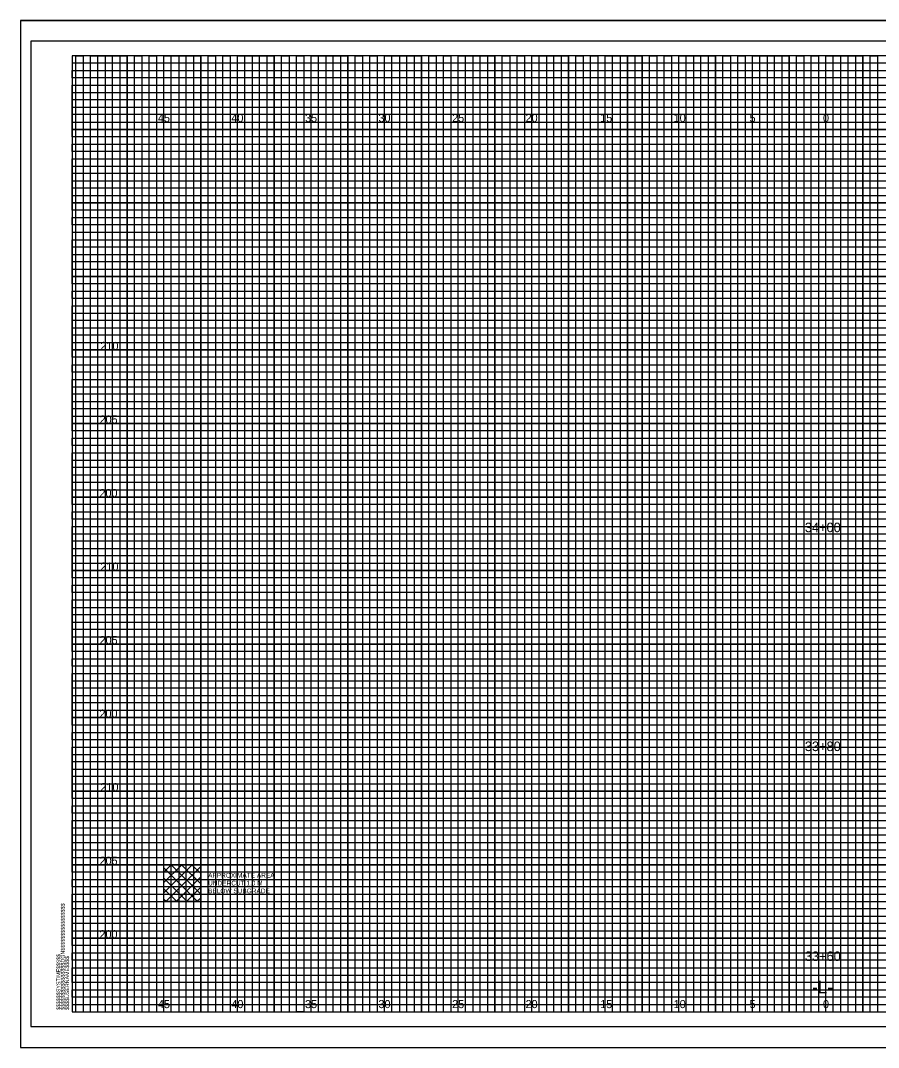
# Model space of a CAD drawing. Extents: x -4 to 103, y -2 to 6583.
# Drawn here: x -3.5 to 54.8, y 2334.8 to 2404.6 of the extents above; entities that cross this region are included whole.
import ezdxf

# ---------------------------------------------------------------- set-up
doc = ezdxf.new("R2010")
doc.units = 0
for name, color, linetype in [('Default', 7, 'Continuous'), ('Prop XS Alignment Label', 7, 'Continuous'), ('Prop XS Elevation Labels', 7, 'Continuous'), ('Prop XS Offset Labels', 7, 'Continuous'), ('Prop XS Station Labels', 7, 'Continuous'), ('Prop XS Undercut Exc Hatch', 7, 'Continuous'), ('Sheet Cross Section CELL', 7, 'Continuous'), ('Sheet Cross Section Grid Major CELL', 7, 'Continuous'), ('Sheet Cross Section Grid Middle CELL', 7, 'Continuous'), ('Sheet Cutting Line CELL', 7, 'Continuous'), ('Sheet DOT Grid CELL', 7, 'Continuous'), ('Sheet Plot Border Inside CELL', 7, 'Continuous'), ('Sheet Plot Border Outside CELL', 7, 'Continuous')]:
    doc.layers.add(name, color=color, linetype=linetype)

msp = doc.modelspace()

# ---------------------------------------------------------------- linework, layer by layer
at = {"layer": 'Default'}
msp.add_lwpolyline([(6.25, 2347.225), (8.75, 2347.225), (8.75, 2344.725), (6.25, 2344.725)], close=True, dxfattribs=at)
at = {"layer": 'Prop XS Undercut Exc Hatch'}
for p, q in [((6.25, 2346.727), (6.748, 2347.225)), ((6.25, 2346.02), (7.455, 2347.225)), ((6.25, 2345.313), (8.162, 2347.225)), ((6.25, 2347.008), (8.533, 2344.725)), ((6.369, 2344.725), (8.75, 2347.106)), ((6.74, 2347.225), (8.75, 2345.215)), ((7.447, 2347.225), (8.75, 2345.922)), ((8.154, 2347.225), (8.75, 2346.629)), ((6.25, 2346.301), (7.826, 2344.725)), ((7.076, 2344.725), (8.75, 2346.399)), ((6.25, 2345.594), (7.119, 2344.725)), ((7.783, 2344.725), (8.75, 2345.692)), ((6.25, 2344.887), (6.412, 2344.725)), ((8.49, 2344.725), (8.75, 2344.985))]:
    msp.add_line(p, q, dxfattribs=at)
at = {"layer": 'Sheet Cross Section CELL'}
msp.add_lwpolyline([(102.5, 2402.225), (0, 2402.225), (0, 2337.225), (102.5, 2337.225)], close=True, dxfattribs=at)
at = {"layer": 'Sheet Cross Section Grid Major CELL'}
for points in [[(1.25, 2337.225), (1.25, 2402.225), (3.75, 2402.225), (3.75, 2337.225), (6.25, 2337.225), (6.25, 2402.225), (8.75, 2402.225), (8.75, 2337.225), (11.25, 2337.225), (11.25, 2402.225), (13.75, 2402.225), (13.75, 2337.225), (16.25, 2337.225), (16.25, 2402.225), (18.75, 2402.225), (18.75, 2337.225), (21.25, 2337.225), (21.25, 2402.225), (23.75, 2402.225), (23.75, 2337.225), (26.25, 2337.225), (26.25, 2402.225), (28.75, 2402.225), (28.75, 2337.225), (31.25, 2337.225), (31.25, 2402.225), (33.75, 2402.225), (33.75, 2337.225), (36.25, 2337.225), (36.25, 2402.225), (38.75, 2402.225), (38.75, 2337.225), (41.25, 2337.225), (41.25, 2402.225), (43.75, 2402.225), (43.75, 2337.225), (46.25, 2337.225), (46.25, 2402.225), (48.75, 2402.225), (48.75, 2337.225), (51.25, 2337.225), (51.25, 2402.225), (53.75, 2402.225), (53.75, 2337.225)], [(102.5, 2397.225), (0, 2397.225), (0, 2399.725), (74.25, 2399.725)], [(102.5, 2392.225), (0, 2392.225), (0, 2394.725), (102.5, 2394.725)], [(102.5, 2387.225), (0, 2387.225), (0, 2389.725), (102.5, 2389.725)], [(102.5, 2382.225), (0, 2382.225), (0, 2384.725), (102.5, 2384.725)], [(102.5, 2377.225), (0, 2377.225), (0, 2379.725), (102.5, 2379.725)], [(102.5, 2372.225), (0, 2372.225), (0, 2374.725), (102.5, 2374.725)], [(102.5, 2367.225), (0, 2367.225), (0, 2369.725), (102.5, 2369.725)], [(102.5, 2362.225), (0, 2362.225), (0, 2364.725), (102.5, 2364.725)], [(102.5, 2357.225), (0, 2357.225), (0, 2359.725), (102.5, 2359.725)], [(102.5, 2352.225), (0, 2352.225), (0, 2354.725), (102.5, 2354.725)], [(102.5, 2347.225), (0, 2347.225), (0, 2349.725), (102.5, 2349.725)], [(102.5, 2342.225), (0, 2342.225), (0, 2344.725), (102.5, 2344.725)], [(0, 2339.725), (102.5, 2339.725)]]:
    msp.add_lwpolyline(points, dxfattribs=at)
at = {"layer": 'Sheet Cross Section Grid Middle CELL'}
for points in [[(0.25, 2337.225), (0.25, 2402.225), (0.75, 2402.225), (0.75, 2337.225), (1.75, 2337.225), (1.75, 2402.225), (2.25, 2402.225), (2.25, 2337.225), (2.75, 2337.225), (2.75, 2402.225), (3.25, 2402.225), (3.25, 2337.225), (4.25, 2337.225), (4.25, 2402.225), (4.75, 2402.225), (4.75, 2337.225), (5.25, 2337.225), (5.25, 2402.225), (5.75, 2402.225), (5.75, 2337.225), (6.75, 2337.225), (6.75, 2402.225), (7.25, 2402.225), (7.25, 2337.225), (7.75, 2337.225), (7.75, 2402.225), (8.25, 2402.225), (8.25, 2337.225), (9.25, 2337.225), (9.25, 2402.225), (9.75, 2402.225), (9.75, 2337.225), (10.25, 2337.225), (10.25, 2402.225), (10.75, 2402.225), (10.75, 2337.225), (11.75, 2337.225), (11.75, 2402.225), (12.25, 2402.225), (12.25, 2337.225), (12.75, 2337.225), (12.75, 2402.225), (13.25, 2402.225), (13.25, 2337.225), (14.25, 2337.225), (14.25, 2402.225), (14.75, 2402.225), (14.75, 2337.225), (15.75, 2337.225), (15.25, 2337.225), (15.25, 2402.225), (15.75, 2402.225), (15.75, 2337.225), (16.75, 2337.225), (16.75, 2402.225), (17.25, 2402.225), (17.25, 2337.225), (17.75, 2337.225), (17.75, 2402.225), (18.25, 2402.225), (18.25, 2337.225), (19.25, 2337.225), (19.25, 2402.225), (19.75, 2402.225), (19.75, 2337.225), (20.25, 2337.225), (20.25, 2402.225), (20.75, 2402.225), (20.75, 2337.225), (21.75, 2337.225), (21.75, 2402.225), (22.25, 2402.225), (22.25, 2337.225), (22.75, 2337.225), (22.75, 2402.225), (23.25, 2402.225), (23.25, 2337.225), (24.25, 2337.225), (24.25, 2402.225), (24.75, 2402.225), (24.75, 2337.225), (25.25, 2337.225), (25.25, 2402.225), (25.75, 2402.225), (25.75, 2337.225), (26.75, 2337.225), (26.75, 2402.225), (27.25, 2402.225), (27.25, 2337.225), (27.75, 2337.225), (27.75, 2402.225), (28.25, 2402.225), (28.25, 2337.225), (29.25, 2337.225), (29.25, 2402.225), (29.75, 2402.225), (29.75, 2337.225), (30.25, 2337.225), (30.25, 2402.225), (30.75, 2402.225), (30.75, 2337.225)], [(30.75, 2337.225), (31.75, 2337.225), (31.75, 2402.225), (32.25, 2402.225), (32.25, 2337.225), (32.75, 2337.225), (32.75, 2402.225), (33.25, 2402.225), (33.25, 2337.225), (34.25, 2337.225), (34.25, 2402.225), (34.75, 2402.225), (34.75, 2337.225), (35.25, 2337.225), (35.25, 2402.225), (35.75, 2402.225), (35.75, 2337.225), (36.75, 2337.225), (36.75, 2402.225), (37.25, 2402.225), (37.25, 2337.225), (37.75, 2337.225), (37.75, 2402.225), (37.75, 2337.225)], [(38.25, 2402.225), (38.25, 2337.225), (39.25, 2337.225), (39.25, 2402.225), (39.75, 2402.225), (39.75, 2337.225), (40.25, 2337.225), (40.25, 2402.225), (40.75, 2402.225), (40.75, 2337.225), (41.75, 2337.225), (41.75, 2402.225), (42.25, 2402.225), (42.25, 2337.225), (42.75, 2337.225), (42.75, 2402.225), (43.25, 2402.225), (43.25, 2337.225), (43.75, 2337.225), (44.25, 2337.225), (44.25, 2402.225), (44.75, 2402.225), (44.75, 2337.225), (45.25, 2337.225), (45.25, 2402.225), (45.75, 2402.225), (45.75, 2337.225), (46.75, 2337.225), (46.75, 2402.225), (47.25, 2402.225), (47.25, 2337.225), (47.75, 2337.225), (47.75, 2402.225), (48.25, 2402.225), (48.25, 2337.225), (49.25, 2337.225), (49.25, 2402.225), (49.75, 2402.225), (49.75, 2337.225), (50.25, 2337.225), (50.25, 2402.225), (50.75, 2402.225), (50.75, 2337.225), (51.75, 2337.225), (51.75, 2402.225), (52.25, 2402.225), (52.25, 2337.225), (52.75, 2337.225), (52.75, 2402.225), (53.25, 2402.225), (53.25, 2337.225), (54.25, 2337.225), (54.25, 2402.225), (54.75, 2402.225), (54.75, 2337.225), (55.25, 2337.225)], [(0, 2399.225), (0, 2400.225), (74.25, 2400.225), (74.25, 2400.725), (0, 2400.725), (0, 2401.225), (74.25, 2401.225), (74.25, 2401.725), (0, 2401.725)], [(102.5, 2399.225), (0, 2399.225)], [(102.5, 2398.225), (0, 2398.225), (0, 2398.725), (102.5, 2398.725)], [(102.5, 2396.725), (0, 2396.725), (0, 2397.725), (102.5, 2397.725)], [(102.5, 2395.725), (0, 2395.725), (0, 2396.225), (102.5, 2396.225)], [(102.5, 2394.225), (0, 2394.225), (0, 2395.225), (102.5, 2395.225)], [(102.5, 2393.225), (0, 2393.225), (0, 2393.725), (102.5, 2393.725)], [(102.5, 2391.725), (0, 2391.725), (0, 2392.725), (102.5, 2392.725)], [(102.5, 2390.725), (0, 2390.725), (0, 2391.225), (102.5, 2391.225)], [(0, 2390.225), (102.5, 2390.225)], [(102.5, 2389.225), (0, 2389.225)], [(102.5, 2388.225), (0, 2388.225), (0, 2388.725), (102.5, 2388.725)], [(102.5, 2386.725), (0, 2386.725), (0, 2387.725), (102.5, 2387.725)], [(102.5, 2385.725), (0, 2385.725), (0, 2386.225), (102.5, 2386.225)], [(102.5, 2384.225), (0, 2384.225), (0, 2385.225), (102.5, 2385.225)], [(102.5, 2383.225), (0, 2383.225), (0, 2383.725), (102.5, 2383.725)], [(102.5, 2381.725), (0, 2381.725), (0, 2382.725), (102.5, 2382.725)], [(102.5, 2380.725), (0, 2380.725), (0, 2381.225), (102.5, 2381.225)], [(102.5, 2379.225), (0, 2379.225), (0, 2380.225), (102.5, 2380.225)], [(102.5, 2378.225), (0, 2378.225), (0, 2378.725), (102.5, 2378.725)], [(102.5, 2376.725), (0, 2376.725), (0, 2377.725), (102.5, 2377.725)], [(102.5, 2375.725), (0, 2375.725), (0, 2376.225), (102.5, 2376.225)], [(102.5, 2374.225), (0, 2374.225), (0, 2375.225), (102.5, 2375.225)], [(102.5, 2373.225), (0, 2373.225), (0, 2373.725), (102.5, 2373.725)], [(102.5, 2371.725), (0, 2371.725), (0, 2372.725), (102.5, 2372.725)], [(102.5, 2370.725), (0, 2370.725), (0, 2371.225), (102.5, 2371.225)], [(102.5, 2369.225), (0, 2369.225), (0, 2370.225), (102.5, 2370.225)], [(102.5, 2368.225), (0, 2368.225), (0, 2368.725)], [(0, 2368.725), (102.5, 2368.725)], [(102.5, 2366.725), (0, 2366.725), (0, 2367.725), (102.5, 2367.725)], [(102.5, 2365.725), (0, 2365.725), (0, 2366.225), (102.5, 2366.225)], [(102.5, 2364.225), (0, 2364.225), (0, 2365.225), (102.5, 2365.225)], [(102.5, 2363.225), (0, 2363.225), (0, 2363.725), (102.5, 2363.725)], [(102.5, 2361.725), (0, 2361.725), (0, 2362.725), (102.5, 2362.725)], [(102.5, 2360.725), (0, 2360.725), (0, 2361.225), (102.5, 2361.225)], [(102.5, 2359.225), (0, 2359.225), (0, 2360.225), (102.5, 2360.225)], [(102.5, 2358.225), (0, 2358.225), (0, 2358.725), (102.5, 2358.725)], [(102.5, 2356.725), (0, 2356.725), (0, 2357.725), (102.5, 2357.725)], [(102.5, 2355.725), (0, 2355.725), (0, 2356.225), (102.5, 2356.225)], [(102.5, 2354.225), (0, 2354.225), (0, 2355.225), (102.5, 2355.225)], [(102.5, 2353.225), (0, 2353.225), (0, 2353.725), (102.5, 2353.725)], [(102.5, 2351.725), (0, 2351.725), (0, 2352.725), (102.5, 2352.725)], [(102.5, 2350.725), (0, 2350.725), (0, 2351.225), (102.5, 2351.225)], [(102.5, 2349.225), (0, 2349.225), (0, 2350.225), (102.5, 2350.225)], [(102.5, 2348.225), (0, 2348.225), (0, 2348.725), (102.5, 2348.725)], [(102.5, 2346.725), (0, 2346.725), (0, 2347.725), (102.5, 2347.725)], [(102.5, 2345.725), (0, 2345.725), (0, 2346.225), (102.5, 2346.225)], [(102.5, 2344.225), (0, 2344.225), (0, 2345.225), (102.5, 2345.225)], [(102.5, 2343.225), (0, 2343.225), (0, 2343.725), (102.5, 2343.725)], [(102.5, 2341.725), (0, 2341.725), (0, 2342.725), (102.5, 2342.725)], [(102.5, 2340.725), (0, 2340.725), (0, 2341.225), (102.5, 2341.225)], [(102.5, 2339.225), (0, 2339.225), (0, 2340.225), (102.5, 2340.225)], [(102.5, 2338.225), (0, 2338.225), (0, 2338.725), (102.5, 2338.725)], [(0, 2337.725), (102.5, 2337.725)]]:
    msp.add_lwpolyline(points, dxfattribs=at)
at = {"layer": 'Sheet Cutting Line CELL'}
for p, q in [((-3.5, 2404.625), (103.4, 2404.625)), ((-3.5, 2404.625), (-3.5, 2334.8)), ((-3.5, 2334.8), (103.4, 2334.8))]:
    msp.add_line(p, q, dxfattribs=at)
at = {"layer": 'Sheet DOT Grid CELL'}
for p, q in [((1.25, 2337.225), (1.25, 2402.225)), ((3.75, 2337.225), (3.75, 2402.225)), ((6.25, 2337.225), (6.25, 2402.225)), ((8.75, 2337.225), (8.75, 2402.225)), ((11.25, 2337.225), (11.25, 2402.225)), ((13.75, 2337.225), (13.75, 2402.225)), ((16.25, 2337.225), (16.25, 2402.225)), ((18.75, 2337.225), (18.75, 2402.225)), ((21.25, 2337.225), (21.25, 2402.225)), ((23.75, 2337.225), (23.75, 2402.225)), ((26.25, 2337.225), (26.25, 2402.225)), ((28.75, 2337.225), (28.75, 2402.225)), ((31.25, 2337.225), (31.25, 2402.225)), ((33.75, 2337.225), (33.75, 2402.225)), ((36.25, 2337.225), (36.25, 2402.225)), ((38.75, 2337.225), (38.75, 2402.225)), ((41.25, 2337.225), (41.25, 2402.225)), ((43.75, 2337.225), (43.75, 2402.225)), ((46.25, 2337.225), (46.25, 2402.225)), ((48.75, 2337.225), (48.75, 2402.225)), ((51.25, 2337.225), (51.25, 2402.225)), ((53.75, 2337.225), (53.75, 2402.225)), ((0, 2399.725), (74.25, 2399.725)), ((0, 2397.225), (102.5, 2397.225)), ((0, 2394.725), (102.5, 2394.725)), ((0, 2392.225), (102.5, 2392.225)), ((0, 2389.725), (102.5, 2389.725)), ((0, 2387.225), (102.5, 2387.225)), ((0, 2384.725), (102.5, 2384.725)), ((0, 2382.225), (102.5, 2382.225)), ((0, 2379.725), (102.5, 2379.725)), ((0, 2377.225), (102.5, 2377.225)), ((0, 2374.725), (102.5, 2374.725)), ((0, 2372.225), (102.5, 2372.225)), ((0, 2369.725), (102.5, 2369.725)), ((0, 2367.225), (102.5, 2367.225)), ((0, 2364.725), (102.5, 2364.725)), ((0, 2362.225), (102.5, 2362.225)), ((0, 2359.725), (102.5, 2359.725)), ((0, 2357.225), (102.5, 2357.225)), ((0, 2354.725), (102.5, 2354.725)), ((0, 2352.225), (102.5, 2352.225)), ((0, 2349.725), (102.5, 2349.725)), ((0, 2347.225), (102.5, 2347.225)), ((0, 2344.725), (102.5, 2344.725)), ((0, 2342.225), (102.5, 2342.225)), ((0, 2339.725), (102.5, 2339.725))]:
    msp.add_line(p, q, dxfattribs=at)
at = {"layer": 'Sheet Plot Border Inside CELL'}
msp.add_lwpolyline([(103, 2403.225), (-2.8, 2403.225), (-2.8, 2336.225), (103, 2336.225)], close=True, dxfattribs=at)
at = {"layer": 'Sheet Plot Border Outside CELL'}
msp.add_lwpolyline([(103.4, 2404.625), (-3.5, 2404.625), (-3.5, 2334.8), (103.4, 2334.8)], close=True, dxfattribs=at)

# ---------------------------------------------------------------- texts
at = {"layer": 'Default'}
for s, p in [('APPROXIMATE AREA ', (9.25, 2346.348)), ('UNDERCUT 1.0 M', (9.25, 2345.815)), ('BELOW SUBGRADE', (9.25, 2345.282))]:
    msp.add_text(s, height=0.32, dxfattribs=at).set_placement(p)
at = {"layer": 'Prop XS Alignment Label'}
msp.add_text('-L-', height=0.875, dxfattribs=at).set_placement((50.307, 2338.475))
at = {"layer": 'Prop XS Elevation Labels'}
for s, p in [('210', (1.93, 2382.225)), ('205', (1.872, 2377.225)), ('200', (1.864, 2372.225)), ('210', (1.93, 2367.225)), ('205', (1.872, 2362.225)), ('200', (1.864, 2357.225)), ('210', (1.93, 2352.225)), ('205', (1.872, 2347.225)), ('200', (1.864, 2342.225))]:
    msp.add_text(s, height=0.55, dxfattribs=at).set_placement(p)
at = {"layer": 'Prop XS Offset Labels'}
for s, p in [('45', (5.84, 2397.725)), ('40', (10.831, 2397.725)), ('35', (15.84, 2397.725)), ('30', (20.831, 2397.725)), ('25', (25.84, 2397.725)), ('20', (30.831, 2397.725)), ('15', (35.906, 2397.725)), ('10', (40.897, 2397.725)), ('5', (46.057, 2397.725)), ('0', (51.049, 2397.725)), ('0', (51.049, 2397.725)), ('45', (5.84, 2337.475)), ('40', (10.831, 2337.475)), ('35', (15.84, 2337.475)), ('30', (20.831, 2337.475)), ('25', (25.84, 2337.475)), ('20', (30.831, 2337.475)), ('15', (35.906, 2337.475)), ('10', (40.897, 2337.475)), ('5', (46.057, 2337.475)), ('0', (51.049, 2337.475)), ('0', (51.049, 2337.475))]:
    msp.add_text(s, height=0.55, dxfattribs=at).set_placement(p)
at = {"layer": 'Prop XS Station Labels'}
for s, p in [('34+00', (49.816, 2369.835)), ('33+80', (49.816, 2354.952)), ('33+60', (49.816, 2340.681))]:
    msp.add_text(s, height=0.65, dxfattribs=at).set_placement(p)
at = {"layer": 'Sheet Cross Section CELL'}
for s, p in [('$$$$$$$$$$$$$$$$DGN$$$$$$$$$$$$$$$$', (-0.5, 2337.35)), ('$$$$$$SYSTIME$$$$$', (-0.797, 2337.35)), ('$$$$USERNAME$$$$', (-0.2, 2337.35))]:
    msp.add_text(s, height=0.2625, rotation=90, dxfattribs=at).set_placement(p)
at = {"layer": 'Sheet Cross Section Grid Major CELL'}
msp.add_text('040397', height=0.0025, rotation=90, dxfattribs=at).set_placement((-0.001, 2402.211))

doc.saveas('drawing.dxf')
